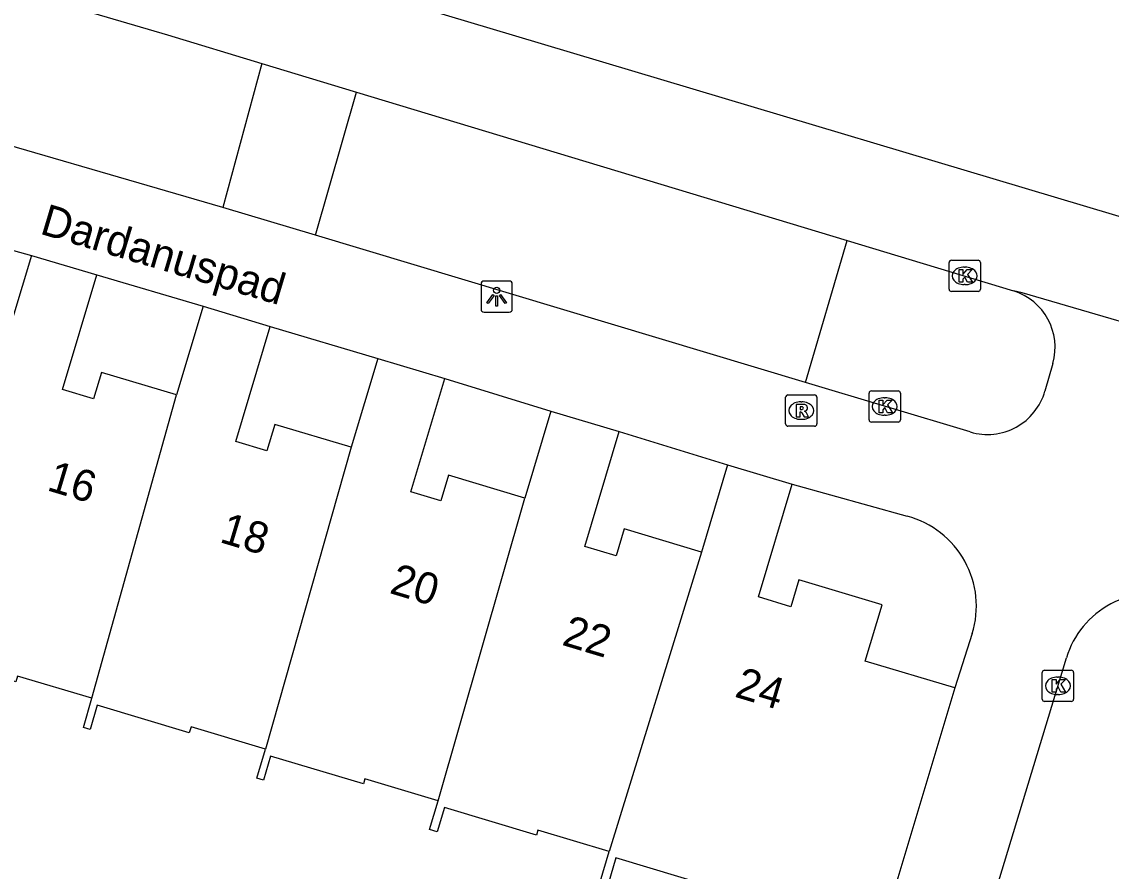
# Model space of a CAD drawing. Extents: x 162186 to 163152, y 385513 to 386513.
# Drawn here: x 162656.71 to 162691.57, y 386223.24 to 386250.42 of the extents above; entities that cross this region are included whole.
import ezdxf

# ---------------------------------------------------------------- set-up
doc = ezdxf.new("R2010")
doc.units = 0
for name, color, linetype in [('IMGEO_Groenvoorziening', 7, 'Continuous'), ('IMGEO_Kolk', 7, 'Continuous'), ('IMGEO_Lichtpunt', 7, 'Continuous'), ('IMGEO_Openbare_ruimte_label', 7, 'Continuous'), ('IMGEO_Pand', 7, 'Continuous'), ('IMGEO_Pand_nummerreeks', 7, 'Continuous'), ('IMGEO_Rijbaan_lokaal_open', 7, 'Continuous'), ('IMGEO_Rioolput', 7, 'Continuous'), ('IMGEO_Voetpad_open', 7, 'Continuous')]:
    doc.layers.add(name, color=color, linetype=linetype)

msp = doc.modelspace()

# ---------------------------------------------------------------- linework, layer by layer
at = {"layer": 'IMGEO_Groenvoorziening'}
for points in [[(162664.387, 386249.089), (162663.143, 386244.48)], [(162666.113, 386243.587), (162667.423, 386248.17)], [(162681.784, 386238.878), (162683.122, 386243.418)]]:
    msp.add_lwpolyline(points, dxfattribs=at)
at = {"layer": 'IMGEO_Kolk'}
for p, q in [((162686.383, 386241.862), (162686.383, 386242.714)), ((162686.458, 386242.788), (162687.31, 386242.788)), ((162687.384, 386242.714), (162687.384, 386241.862)), ((162686.871, 386242.568), (162686.896, 386242.568)), ((162686.894, 386242.008), (162686.869, 386242.008)), ((162687.31, 386241.788), (162686.458, 386241.788)), ((162683.823, 386237.681), (162683.823, 386238.533)), ((162683.898, 386238.607), (162684.75, 386238.607)), ((162684.824, 386238.533), (162684.824, 386237.681)), ((162684.311, 386238.387), (162684.336, 386238.387)), ((162684.334, 386237.827), (162684.309, 386237.827)), ((162684.75, 386237.607), (162683.898, 386237.607)), ((162689.365, 386228.743), (162689.365, 386229.595)), ((162689.44, 386229.669), (162690.292, 386229.669)), ((162689.853, 386229.449), (162689.878, 386229.449)), ((162690.366, 386229.595), (162690.366, 386228.743)), ((162689.876, 386228.889), (162689.851, 386228.889)), ((162690.292, 386228.669), (162689.44, 386228.669))]:
    msp.add_line(p, q, dxfattribs=at)
for points in [[(162686.383, 386241.862), (162686.383, 386242.714)], [(162686.458, 386242.788), (162687.31, 386242.788)], [(162687.384, 386242.714), (162687.384, 386241.862)], [(162686.704, 386242.488), (162686.827, 386242.488), (162686.827, 386242.337), (162686.957, 386242.488), (162687.121, 386242.488), (162686.975, 386242.337), (162687.128, 386242.088), (162686.976, 386242.088), (162686.891, 386242.252), (162686.827, 386242.185), (162686.827, 386242.088), (162686.704, 386242.088), (162686.704, 386242.488)], [(162687.31, 386241.788), (162686.458, 386241.788)], [(162683.823, 386237.681), (162683.823, 386238.533)], [(162683.898, 386238.607), (162684.75, 386238.607)], [(162684.824, 386238.533), (162684.824, 386237.681)], [(162684.144, 386238.307), (162684.267, 386238.307), (162684.267, 386238.156), (162684.397, 386238.307), (162684.561, 386238.307), (162684.415, 386238.156), (162684.568, 386237.907), (162684.416, 386237.907), (162684.331, 386238.071), (162684.267, 386238.004), (162684.267, 386237.907), (162684.144, 386237.907), (162684.144, 386238.307)], [(162684.75, 386237.607), (162683.898, 386237.607)], [(162689.365, 386228.743), (162689.365, 386229.595)], [(162689.44, 386229.669), (162690.292, 386229.669)], [(162690.366, 386229.595), (162690.366, 386228.743)], [(162689.686, 386229.369), (162689.809, 386229.369), (162689.809, 386229.218), (162689.939, 386229.369), (162690.103, 386229.369), (162689.957, 386229.218), (162690.11, 386228.969), (162689.958, 386228.969), (162689.873, 386229.133), (162689.809, 386229.066), (162689.809, 386228.969), (162689.686, 386228.969), (162689.686, 386229.369)], [(162690.292, 386228.669), (162689.44, 386228.669)]]:
    msp.add_lwpolyline(points, dxfattribs=at)
for centre, start, end in [((162686.46, 386242.712), 91.552, 178.448), ((162686.46, 386242.712), 91.552, 178.448), ((162687.308, 386242.712), 1.552, 88.448), ((162687.308, 386242.712), 1.552, 88.448), ((162686.46, 386241.864), 181.552, 268.448), ((162686.46, 386241.864), 181.552, 268.448), ((162687.308, 386241.864), 271.552, 358.448), ((162687.308, 386241.864), 271.552, 358.448), ((162683.9, 386238.531), 91.552, 178.448), ((162683.9, 386238.531), 91.552, 178.448), ((162684.748, 386238.531), 1.552, 88.448), ((162684.748, 386238.531), 1.552, 88.448), ((162683.9, 386237.683), 181.552, 268.448), ((162683.9, 386237.683), 181.552, 268.448), ((162684.748, 386237.683), 271.552, 358.448), ((162684.748, 386237.683), 271.552, 358.448), ((162689.442, 386229.593), 91.552, 178.448), ((162689.442, 386229.593), 91.552, 178.448), ((162690.29, 386229.593), 1.552, 88.448), ((162690.29, 386229.593), 1.552, 88.448), ((162689.442, 386228.745), 181.552, 268.448), ((162689.442, 386228.745), 181.552, 268.448), ((162690.29, 386228.745), 271.552, 358.448), ((162690.29, 386228.745), 271.552, 358.448)]:
    msp.add_arc(centre, 0.0765, start, end, dxfattribs=at)
for centre, major_axis, ratio, start_param, end_param in [((162686.87, 386242.288), (-0.387, 0.002), 0.722429, 4.712389, 7.853982), ((162686.895, 386242.288), (-0.39, 0.002), 0.717154, 1.570796, 4.712389), ((162684.31, 386238.107), (-0.387, 0.002), 0.722429, 4.712389, 7.853982), ((162684.335, 386238.107), (-0.39, 0.002), 0.717154, 1.570796, 4.712389), ((162689.852, 386229.169), (-0.387, 0.002), 0.722429, 4.712389, 7.853982), ((162689.877, 386229.169), (-0.39, 0.002), 0.717154, 1.570796, 4.712389)]:
    msp.add_ellipse(centre, major_axis=major_axis, ratio=ratio, start_param=start_param, end_param=end_param, dxfattribs=at)
at = {"layer": 'IMGEO_Lichtpunt'}
for p, q in [((162671.408, 386242.029), (162671.408, 386241.222)), ((162671.408, 386242.029), (162671.408, 386241.222)), ((162672.31, 386242.124), (162671.502, 386242.124)), ((162672.31, 386242.124), (162671.502, 386242.124)), ((162672.404, 386241.222), (162672.404, 386242.029)), ((162672.404, 386241.222), (162672.404, 386242.029)), ((162671.502, 386241.128), (162672.31, 386241.128)), ((162671.502, 386241.128), (162672.31, 386241.128))]:
    msp.add_line(p, q, dxfattribs=at)
for points in [[(162671.782, 386241.693), (162671.821, 386241.665), (162671.633, 386241.403), (162671.595, 386241.43), (162671.782, 386241.693)], [(162671.884, 386241.645), (162671.931, 386241.645), (162671.931, 386241.323), (162671.884, 386241.323), (162671.884, 386241.645)], [(162671.994, 386241.665), (162672.032, 386241.692), (162672.219, 386241.43), (162672.18, 386241.402), (162671.994, 386241.665)]]:
    msp.add_lwpolyline(points, dxfattribs=at)
msp.add_circle((162671.907, 386241.827), 0.0994, dxfattribs=at)
for centre, start, end in [((162671.502, 386242.029), 90, 180), ((162671.502, 386242.029), 90, 180), ((162672.31, 386242.029), 0, 90), ((162672.31, 386242.029), 0, 90), ((162671.502, 386241.222), 180, 270), ((162671.502, 386241.222), 180, 270), ((162672.31, 386241.222), 270, 0), ((162672.31, 386241.222), 270, 360)]:
    msp.add_arc(centre, 0.0946, start, end, dxfattribs=at)
at = {"layer": 'IMGEO_Pand'}
for points in [[(162657.02, 386242.943), (162656.16, 386240.073)], [(162657.02, 386242.943), (162659.111, 386242.317)], [(162661.66, 386238.477), (162659.257, 386239.196), (162659.006, 386238.356), (162658.014, 386238.653), (162659.111, 386242.317)], [(162662.51, 386241.316), (162661.66, 386238.477)], [(162662.51, 386241.316), (162664.659, 386240.673)], [(162667.255, 386236.804), (162664.805, 386237.537), (162664.551, 386236.688), (162663.555, 386236.986), (162664.659, 386240.673)], [(162668.108, 386239.647), (162667.255, 386236.804)], [(162668.108, 386239.647), (162670.246, 386239.007)], [(162672.806, 386235.177), (162670.369, 386235.907), (162670.124, 386235.087), (162669.159, 386235.376), (162670.246, 386239.007)], [(162658.951, 386228.771), (162661.66, 386238.477)], [(162673.64, 386237.961), (162672.806, 386235.177)], [(162673.64, 386237.961), (162675.827, 386237.306)], [(162678.459, 386233.448), (162675.986, 386234.188), (162675.728, 386233.326), (162674.726, 386233.626), (162675.827, 386237.306)], [(162667.255, 386236.804), (162664.505, 386227.144)], [(162679.296, 386236.246), (162678.459, 386233.448)], [(162679.296, 386236.246), (162681.365, 386235.627)], [(162686.565, 386229.103), (162683.702, 386229.96), (162684.241, 386231.761), (162681.58, 386232.558), (162681.324, 386231.701), (162680.283, 386232.013), (162681.365, 386235.627)], [(162670.029, 386225.488), (162672.806, 386235.177)], [(162678.459, 386233.448), (162675.507, 386223.871)], [(162658.951, 386228.771), (162656.576, 386229.482), (162656.519, 386229.292), (162653.579, 386230.172), (162653.343, 386229.386), (162653.093, 386229.461), (162653.42, 386230.552)], [(162686.565, 386229.103), (162683.948, 386220.358)], [(162664.505, 386227.144), (162662.128, 386227.855), (162662.07, 386227.664), (162659.127, 386228.545), (162658.894, 386227.773), (162658.684, 386227.839), (162658.951, 386228.771)], [(162670.029, 386225.488), (162667.688, 386226.188), (162667.64, 386226.027), (162664.674, 386226.915), (162664.446, 386226.153), (162664.228, 386226.218), (162664.505, 386227.144)], [(162675.507, 386223.871), (162673.224, 386224.554), (162673.176, 386224.394), (162670.232, 386225.275), (162669.999, 386224.496), (162669.754, 386224.569), (162670.029, 386225.488)], [(162683.948, 386220.358), (162680.8, 386221.3), (162681.084, 386222.247), (162678.853, 386222.915), (162678.799, 386222.737), (162675.72, 386223.659), (162675.469, 386222.822), (162675.215, 386222.898), (162675.507, 386223.871)]]:
    msp.add_lwpolyline(points, dxfattribs=at)
at = {"layer": 'IMGEO_Rijbaan_lokaal_open'}
msp.add_lwpolyline([(162683.566, 386208.408), (162690.136, 386230.062)], dxfattribs=at)
msp.add_arc((162692.934, 386229.212), 2.924, 73.0829, 163.1077, dxfattribs=at)
at = {"layer": 'IMGEO_Rioolput'}
for p, q in [((162681.153, 386237.551), (162681.153, 386238.403)), ((162681.228, 386238.477), (162682.08, 386238.477)), ((162681.641, 386238.257), (162681.666, 386238.257)), ((162682.154, 386238.403), (162682.154, 386237.551)), ((162682.08, 386237.477), (162681.228, 386237.477)), ((162681.664, 386237.697), (162681.639, 386237.697))]:
    msp.add_line(p, q, dxfattribs=at)
for points in [[(162681.153, 386237.551), (162681.153, 386238.403)], [(162681.228, 386238.477), (162682.08, 386238.477)], [(162681.742, 386238.175), (162681.49, 386238.177), (162681.49, 386237.777)], [(162682.154, 386238.403), (162682.154, 386237.551)], [(162681.49, 386237.777), (162681.614, 386237.777), (162681.614, 386237.939), (162681.625, 386237.939)], [(162681.668, 386238.096), (162681.614, 386238.096), (162681.614, 386238.015)], [(162681.614, 386238.015), (162681.666, 386238.015)], [(162681.672, 386237.91), (162681.743, 386237.777), (162681.883, 386237.777), (162681.818, 386237.903)], [(162682.08, 386237.477), (162681.228, 386237.477)]]:
    msp.add_lwpolyline(points, dxfattribs=at)
for centre, radius, start, end in [((162681.23, 386238.401), 0.0765, 91.552, 178.448), ((162681.23, 386238.401), 0.0765, 91.552, 178.448), ((162681.741, 386238.065), 0.109, 350.3612, 89.416), ((162682.078, 386238.401), 0.0765, 1.552, 88.448), ((162682.078, 386238.401), 0.0765, 1.552, 88.448), ((162681.624, 386237.886), 0.0533, 26.0293, 88.6989), ((162681.65, 386238.204), 0.19, 274.7715, 282.9687), ((162681.674, 386238), 0.0964, 77.0061, 93.1865), ((162681.688, 386238.057), 0.0378, 276.6634, 79.6772), ((162681.739, 386238.065), 0.112, 277.5842, 350.9817), ((162681.723, 386237.85), 0.108, 29.5134, 73.7905), ((162681.23, 386237.553), 0.0765, 181.552, 268.448), ((162681.23, 386237.553), 0.0765, 181.552, 268.448), ((162682.078, 386237.553), 0.0765, 271.552, 358.448), ((162682.078, 386237.553), 0.0765, 271.552, 358.448)]:
    msp.add_arc(centre, radius, start, end, dxfattribs=at)
for centre, major_axis, ratio, start_param, end_param in [((162681.64, 386237.977), (-0.387, 0.002), 0.722429, 4.712389, 7.853982), ((162681.665, 386237.977), (-0.39, 0.002), 0.717154, 1.570796, 4.712389)]:
    msp.add_ellipse(centre, major_axis=major_axis, ratio=ratio, start_param=start_param, end_param=end_param, dxfattribs=at)
at = {"layer": 'IMGEO_Voetpad_open'}
for points in [[(162646.882, 386257.628), (162672.402, 386250), (162716.792, 386236.732)], [(162654.88, 386251.916), (162661.377, 386250), (162664.387, 386249.089)], [(162664.387, 386249.089), (162667.423, 386248.17)], [(162667.423, 386248.17), (162683.122, 386243.418)], [(162663.143, 386244.48), (162653.527, 386247.276)], [(162666.113, 386243.587), (162663.143, 386244.48)], [(162653.592, 386243.891), (162657.02, 386242.943)], [(162681.784, 386238.878), (162666.113, 386243.587)], [(162683.122, 386243.418), (162688.44, 386241.808)], [(162659.111, 386242.317), (162662.51, 386241.316)], [(162694.999, 386239.897), (162694.855, 386239.955), (162688.724, 386241.748), (162688.44, 386241.808)], [(162664.659, 386240.673), (162668.108, 386239.647)], [(162689.703, 386239.481), (162689.452, 386238.603)], [(162670.246, 386239.007), (162673.64, 386237.961)], [(162687.062, 386237.292), (162681.784, 386238.878)], [(162675.827, 386237.306), (162679.296, 386236.246)], [(162681.365, 386235.627), (162685.047, 386234.595)], [(162687.126, 386230.838), (162686.565, 386229.103)]]:
    msp.add_lwpolyline(points, dxfattribs=at)
for centre, radius, start, end in [((162687.882, 386239.999), 1.893, 344.1193, 72.8633), ((162687.61, 386239.127), 1.915, 253.3771, 344.1156), ((162684.277, 386231.715), 2.981, 342.8867, 75.0307)]:
    msp.add_arc(centre, radius, start, end, dxfattribs=at)

# ---------------------------------------------------------------- texts
at = {"layer": 'IMGEO_Openbare_ruimte_label'}
msp.add_text('Dardanuspad', height=1, rotation=343.3776, dxfattribs=at).set_placement((162657.256, 386243.646))
at = {"layer": 'IMGEO_Pand_nummerreeks'}
for s, p in [('16', (162657.48, 386235.436)), ('18', (162663.007, 386233.776)), ('20', (162668.444, 386232.145)), ('22', (162673.961, 386230.487)), ('24', (162679.488, 386228.827))]:
    msp.add_text(s, height=1, rotation=343.2856, dxfattribs=at).set_placement(p)

doc.saveas('drawing.dxf')
